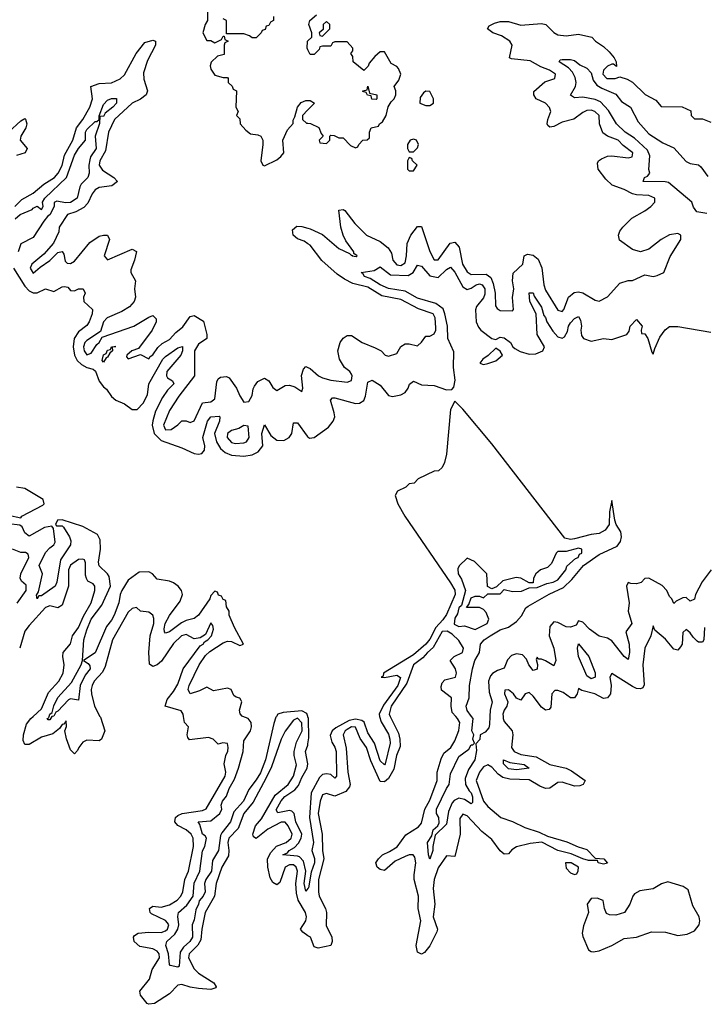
# Model space of a CAD drawing. Header units: inches. Extents: x 2601682 to 2755810, y 449311 to 584050.
# Tile 284 of 505: x 2678605 to 2681918, y 468606 to 473374. Entities that reach past the tile are written whole.
import ezdxf

# ---------------------------------------------------------------- set-up
doc = ezdxf.new("R2010")
doc.units = ezdxf.units.IN
doc.header["$MEASUREMENT"] = 0
for name, color, linetype in [('C6476', 7, 'Continuous'), ('C6477', 7, 'Continuous'), ('C6486', 7, 'Continuous'), ('C6487', 7, 'Continuous')]:
    doc.layers.add(name, color=color, linetype=linetype)

msp = doc.modelspace()

# ---------------------------------------------------------------- linework, layer by layer
at = {"layer": 'C6476', "color": 2}
for points, elevation in [([(2678993.3, 470000), (2678995.6, 469995.6), (2679017.3, 469930), (2679000.7, 469890), (2678990, 469882), (2678930, 469884.5), (2678910, 469874.5), (2678890.8, 469850), (2678885.4, 469834.6), (2678870, 469818), (2678850, 469838), (2678831.3, 469891.3), (2678823.7, 469930), (2678831.7, 469951.7), (2678830, 469978), (2678818, 469962), (2678810, 469961.2), (2678798.3, 469941.7), (2678764.8, 469915.2), (2678710, 469898.9), (2678650, 469863.7), (2678630, 469864), (2678622.5, 469882.5), (2678622.9, 469910), (2678637.7, 469962.3), (2678658.4, 469990), (2678669.6, 470000)], 6), ([(2678764, 470000), (2678760.7, 469999.3), (2678750, 469984), (2678743.1, 469983.1), (2678738, 469990), (2678746.6, 469993.4), (2678747.9, 470000)], 2), ([(2680000, 468937.8), (2679974.9, 468954.9), (2679963.7, 468970), (2679989.7, 469010), (2679992.7, 469030), (2679988.5, 469050), (2679951.9, 469110), (2679944.1, 469144.1), (2679941.6, 469190), (2679949.7, 469250), (2679943.5, 469270), (2679930, 469280.4), (2679910, 469280.9), (2679890.4, 469270), (2679864.1, 469195.9), (2679850, 469183.7), (2679830, 469195.1), (2679817.7, 469217.7), (2679805.6, 469270), (2679804.2, 469310), (2679819.6, 469340.4), (2679848.1, 469371.9), (2679894, 469390), (2679918.3, 469410), (2679923.1, 469430), (2679904.2, 469470), (2679890, 469487.3), (2679870, 469488), (2679806.5, 469453.5), (2679750, 469409.3), (2679737.2, 469417.2), (2679732.7, 469430), (2679745.6, 469470), (2679775.8, 469504.2), (2679841.3, 469618.7), (2679904.7, 469670), (2679930.8, 469710), (2679945.1, 469765.1), (2679932.6, 469810), (2679933.3, 469830), (2679944.7, 469875.3), (2679971.7, 469930), (2679970, 469968.7), (2679949.3, 469990.7), (2679930, 469980.9), (2679890, 469929.2), (2679870, 469889.2), (2679824.1, 469755.9), (2679797.9, 469702.1), (2679734.8, 469585.2), (2679689.2, 469530), (2679662.5, 469457.5), (2679617.3, 469410), (2679612.4, 469390), (2679617.6, 469350), (2679614.8, 469325.2), (2679583.9, 469270), (2679556.1, 469190), (2679547.3, 469130), (2679502, 469050), (2679486.2, 468970), (2679482.3, 468917.7), (2679467.3, 468892.7), (2679425.5, 468850), (2679422.4, 468830), (2679450, 468777.6), (2679470, 468756.5), (2679544.9, 468710), (2679556, 468690), (2679554.4, 468685.6), (2679530, 468678), (2679470, 468681.7), (2679430, 468688.4), (2679390, 468701.3), (2679370, 468698.4), (2679330, 468655.6), (2679257.3, 468610), (2679230, 468605.6), (2679221.2, 468610), (2679189.3, 468650), (2679186.6, 468670), (2679233.4, 468726.6), (2679245.6, 468774.4), (2679281.5, 468830), (2679279.8, 468850), (2679270, 468863), (2679250, 468874.5), (2679185.6, 468885.6), (2679159.3, 468910), (2679156, 468930), (2679161.2, 468938.8), (2679178, 468950), (2679230, 468955.3), (2679290, 468954), (2679310, 468960.9), (2679319.7, 468970), (2679326.6, 468990), (2679320.4, 469000.4), (2679310, 469011.2), (2679243.5, 469043.5), (2679237, 469050), (2679232.7, 469070), (2679250, 469081.6), (2679290, 469076.5), (2679330, 469087.8), (2679367.8, 469110), (2679384.8, 469130), (2679394.6, 469150), (2679403.8, 469210), (2679421.8, 469250), (2679445.3, 469370), (2679443.9, 469410), (2679435.3, 469430), (2679410.6, 469450.6), (2679370, 469471.8), (2679355.1, 469490), (2679358.7, 469510), (2679370, 469520.3), (2679390.9, 469529.1), (2679490, 469543.9), (2679507.6, 469552.4), (2679599.1, 469710), (2679602.4, 469730), (2679595.1, 469770), (2679602, 469810), (2679611.8, 469831.8), (2679614, 469850), (2679610, 469868), (2679587.9, 469872.1), (2679564.7, 469864.7), (2679542, 469890), (2679518, 469898), (2679426.8, 469886.8), (2679418, 469898), (2679416, 469910), (2679422, 469950), (2679402, 469970), (2679397.5, 470000)], 6), ([(2679847.6, 470000), (2679844.4, 469995.6), (2679834.2, 469965.8), (2679794.3, 469790), (2679770, 469727), (2679750, 469692), (2679713.8, 469646.2), (2679687.7, 469590), (2679641.7, 469538.3), (2679624.9, 469490), (2679583.2, 469436.8), (2679577.3, 469422.7), (2679567.3, 469350), (2679537.3, 469302.7), (2679533.1, 469250), (2679506, 469210), (2679498.8, 469190), (2679502.8, 469150), (2679493.4, 469130), (2679472.7, 469107.3), (2679470.6, 469090.6), (2679457.1, 469062.9), (2679450, 469015.3), (2679440.4, 468990), (2679442, 468930), (2679428.2, 468910), (2679397.6, 468882.4), (2679381.8, 468858.2), (2679376, 468790), (2679370, 468785.2), (2679333.6, 468793.6), (2679330, 468798), (2679325.7, 468850), (2679311.8, 468890), (2679317, 468910), (2679355.3, 468944.7), (2679369.8, 468970), (2679375.6, 468990), (2679369.6, 469030.4), (2679373.2, 469050), (2679414.5, 469085.5), (2679445.2, 469130), (2679450, 469192), (2679477.2, 469250), (2679489.6, 469349.6), (2679500.9, 469370), (2679509.2, 469410), (2679502, 469422), (2679490, 469429.2), (2679476.4, 469476.4), (2679468, 469490), (2679530, 469493.4), (2679573.2, 469530), (2679582.7, 469550), (2679579.5, 469570), (2679585.6, 469590), (2679606, 469614), (2679618.4, 469650), (2679644.2, 469695.8), (2679663.5, 469750), (2679687, 469830), (2679690, 469882), (2679721.2, 469930), (2679726.6, 469950), (2679725.1, 469970), (2679710, 469989.4), (2679684, 470000)], 2), ([(2680000, 469998.4), (2679999.4, 470000)], 2), ([(2680000, 469166.5), (2679990, 469154), (2679982, 469190), (2679989.8, 469250), (2679978.6, 469298.6), (2679959.2, 469319.2), (2679950, 469323), (2679878, 469330), (2679901.2, 469338.8), (2679909.2, 469350), (2679935.2, 469364.8), (2679954.5, 469385.5), (2679967.1, 469410), (2679969.8, 469430), (2679941, 469490), (2679934, 469530), (2679921.6, 469541.6), (2679910, 469544.7), (2679853.6, 469533.6), (2679846.9, 469546.9), (2679870, 469591.8), (2679888.6, 469611.4), (2679935.8, 469644.2), (2679954.9, 469665.1), (2679970, 469704), (2679996.2, 469750), (2679999.7, 469770), (2679987.6, 469830), (2679999.1, 469860.9), (2680000, 469866.8)], 2)]:
    msp.add_lwpolyline(points, dxfattribs=dict(at, elevation=elevation))
at = {"layer": 'C6477', "color": 2}
for points, elevation in [([(2679514, 473410), (2679514, 473370), (2679502, 473350), (2679492, 473310), (2679510, 473274), (2679530, 473274), (2679550, 473262), (2679582, 473278), (2679590, 473294), (2679594, 473294), (2679598, 473278), (2679614, 473270), (2679598, 473262), (2679594, 473250), (2679594, 473206), (2679562, 473198), (2679531.1, 473168.9), (2679526, 473150), (2679530, 473134), (2679550, 473104.7), (2679590, 473094), (2679610, 473094), (2679614, 473090), (2679614, 473070), (2679632.7, 473052.7), (2679638, 473038), (2679654, 473030), (2679651.3, 472950), (2679662, 472930), (2679654, 472910), (2679670, 472894), (2679672, 472870), (2679699.6, 472839.6), (2679722, 472822), (2679756.9, 472816.9), (2679772, 472810), (2679782, 472790), (2679782, 472770), (2679771.3, 472690), (2679782, 472670), (2679790, 472666), (2679850, 472696), (2679869.3, 472710.7), (2679884, 472730), (2679879, 472790), (2679900.2, 472839.8), (2679928, 472872), (2679928, 472888), (2679936.4, 472903.6), (2679948.9, 472951.1), (2679967.3, 472972.7), (2679990, 472982), (2680000, 472982)], 10), ([(2679834, 473390), (2679834, 473370), (2679818, 473362), (2679810, 473346), (2679798, 473342), (2679792.7, 473327.3), (2679778, 473322), (2679774, 473310), (2679750, 473286), (2679730, 473286), (2679716.4, 473296.4), (2679690, 473306), (2679606, 473306), (2679606, 473370), (2679590, 473378)], 10), ([(2678580.9, 472470), (2678616, 472504), (2678670, 472533.7), (2678722.5, 472577.5), (2678772.8, 472610), (2678791, 472630), (2678810, 472667.7), (2678822, 472718), (2678861.5, 472790), (2678880.4, 472850), (2678911, 472890), (2678945.1, 472950), (2678956.9, 472990), (2678949.2, 473050), (2678990, 473064.9), (2679050, 473068.7), (2679091.7, 473088.3), (2679112.8, 473107.2), (2679168, 473210), (2679210, 473264), (2679250, 473274.8), (2679262, 473270), (2679262.8, 473250), (2679223.6, 473176.4), (2679203.6, 473116.4), (2679205.5, 473085.5), (2679223.8, 473030), (2679217.3, 473010), (2679190.3, 472989.7), (2679150, 472969.6), (2679063.7, 472890), (2679034.9, 472830), (2679020.7, 472739.3), (2678993.4, 472690), (2678990.3, 472670), (2679005.6, 472645.6), (2679061, 472610), (2679078.8, 472590), (2679051.3, 472570), (2678990, 472561.6), (2678970.7, 472550), (2678954.9, 472530), (2678934.4, 472485.6), (2678915.6, 472464.4), (2678877, 472443), (2678836, 472430), (2678796, 472370), (2678793.7, 472346.3), (2678768.1, 472291.9), (2678721.1, 472238.9), (2678664, 472190), (2678656, 472170), (2678670, 472146.8), (2678703.7, 472176.3), (2678751.5, 472208.5), (2678790, 472246), (2678810, 472251), (2678818.8, 472238.8), (2678824.9, 472204.9), (2678834.8, 472194.8), (2678850, 472193.4), (2678870, 472203.8), (2678945.1, 472294.9), (2678990, 472325.5), (2679010, 472330.6), (2679030.5, 472330.5), (2679039.1, 472310), (2679013.4, 472230), (2679030, 472210.7), (2679150, 472262.8), (2679170, 472252), (2679160.4, 472210), (2679142.5, 472162.5), (2679142.8, 472150), (2679166, 472110), (2679160.5, 472070), (2679164.9, 472030), (2679159.1, 472010), (2679136.7, 471983.3), (2679098.9, 471961.1), (2679028, 471930), (2679010.6, 471910), (2678996.3, 471863.7), (2678930, 471820.9), (2678920.5, 471810), (2678913.4, 471790), (2678916.3, 471770), (2678930, 471750.8), (2678950, 471759.1), (2678978.3, 471801.7), (2678989.2, 471810), (2679003.7, 471836.3), (2679157.2, 471890), (2679230, 471934), (2679250, 471941), (2679266, 471926), (2679264.9, 471910), (2679246, 471870), (2679179.1, 471780.9), (2679146.8, 471770), (2679122.8, 471750), (2679122, 471742), (2679130, 471732), (2679190, 471752), (2679230, 471732), (2679236.5, 471743.5), (2679250, 471751.3), (2679273.4, 471786.6), (2679294.5, 471805.5), (2679330, 471824.9), (2679361, 471859), (2679394.2, 471885.8), (2679430, 471936), (2679450, 471940.7), (2679493.8, 471913.8), (2679510.6, 471850), (2679510.8, 471830), (2679470, 471802.7), (2679450.7, 471770), (2679450.7, 471650), (2679374.9, 471550), (2679330, 471481.2), (2679301, 471410), (2679310, 471387.3), (2679338, 471390), (2679370, 471411.3), (2679390, 471431.3), (2679410, 471431), (2679430, 471422.8), (2679450, 471430.8), (2679490, 471518.8), (2679530, 471524), (2679550, 471538), (2679559.3, 471620.7), (2679566, 471634), (2679577.2, 471642.8), (2679606.4, 471646.4), (2679619.1, 471639.1), (2679654.8, 471590), (2679670, 471552), (2679690, 471522), (2679714.6, 471525.4), (2679730, 471554), (2679734.5, 471585.5), (2679741.2, 471598.8), (2679758, 471622), (2679790, 471638), (2679810, 471624.7), (2679830, 471592), (2679850, 471578), (2679890, 471602), (2679910, 471604.7), (2679936, 471596), (2679970, 471574), (2679975.3, 471590), (2679968.9, 471651.1), (2679978, 471682), (2679990, 471694), (2680000, 471689.3)], 6), ([(2680000, 473228.4), (2679996.4, 473236.4), (2679998, 473270), (2680000, 473272)], 10), ([(2678582.9, 472410), (2678607, 472430), (2678665.2, 472454.8), (2678670, 472462), (2678690, 472471.3), (2678710, 472454), (2678718, 472470), (2678715.3, 472490), (2678726, 472510), (2678832, 472610), (2678870, 472717.3), (2678890, 472750.4), (2678922.7, 472790), (2678923.6, 472830), (2678930, 472842.8), (2678970, 472881), (2678979, 472881), (2678989.1, 472890.9), (2678989.1, 472909.1), (2679010, 472962.8), (2679030, 472984.9), (2679050, 472993), (2679072.7, 472992.7), (2679072.7, 472970), (2679055.5, 472950), (2679018, 472922), (2679010, 472905.2), (2678992.7, 472907.3), (2678990.6, 472870.6), (2678970.4, 472810), (2678975.3, 472750), (2678948.2, 472710), (2678943.9, 472696.1), (2678939.3, 472670), (2678940.7, 472630), (2678934, 472610), (2678902.8, 472577.2), (2678895.8, 472564.2), (2678883, 472510), (2678850, 472488.6), (2678827.2, 472487.2), (2678785.4, 472494.6), (2678771.3, 472488.7), (2678771.3, 472471.3), (2678753, 472430), (2678739.3, 472420.7), (2678721.7, 472398.3), (2678670, 472319.3), (2678611.1, 472288.9), (2678598, 472250)], 2), ([(2680000, 472936.9), (2679974, 472910), (2679974, 472890), (2679992.7, 472872.7), (2680000, 472872.3)], 10), ([(2678551.5, 472828.5), (2678610, 472884), (2678630, 472894.8), (2678632.5, 472892.5), (2678639.3, 472870), (2678634.9, 472850), (2678610.7, 472810), (2678607.7, 472790), (2678641, 472750), (2678630.8, 472730), (2678590, 472716.2)], 6), ([(2680000, 472288.3), (2679981.4, 472301.4), (2679950, 472313.3), (2679927.6, 472330), (2679924.4, 472355.6), (2679946.2, 472373.8), (2679970, 472372.4), (2680000, 472363.9)], 6), ([(2678574.6, 472170), (2678630, 472083.8), (2678650, 472060.5), (2678670, 472050.4), (2678690, 472050.6), (2678730, 472070.5), (2678770, 472058), (2678810, 472081), (2678822, 472082), (2678838, 472078), (2678850, 472062), (2678870, 472061), (2678889.2, 472070.8), (2678911.3, 472070), (2678922, 472050), (2678914.4, 472030), (2678915.5, 472010), (2678957.3, 471970), (2678956.4, 471950), (2678941.6, 471910), (2678930, 471892.7), (2678890, 471861.6), (2678869, 471830), (2678863.9, 471790), (2678870.2, 471750), (2678883.7, 471723.7), (2678904.1, 471704.1), (2678930, 471690.3), (2678961, 471681), (2678971.6, 471671.6), (2678990, 471624), (2679010, 471596.3), (2679024.7, 471584.7), (2679048.4, 471548.4), (2679070, 471532), (2679112.9, 471512.9), (2679150, 471487), (2679173.1, 471486.9), (2679202.8, 471517.2), (2679223.3, 471556.7), (2679230, 471610.7), (2679298, 471730), (2679310, 471743.1), (2679370, 471784.9), (2679392.1, 471792.1), (2679393.4, 471770), (2679385.5, 471750), (2679316.3, 471670), (2679314.8, 471650), (2679319.8, 471639.8), (2679344.7, 471624.7), (2679350.5, 471610), (2679320.9, 471579.1), (2679296.4, 471543.6), (2679262.4, 471477.6), (2679249.2, 471430.8), (2679246, 471410), (2679255.2, 471370), (2679290, 471335.5), (2679390, 471300.8), (2679450, 471273.8), (2679470, 471270.3), (2679486.3, 471273.7), (2679498.7, 471290), (2679500.5, 471310), (2679491.8, 471350), (2679513, 471430), (2679530, 471450.3), (2679570, 471453.4), (2679573.4, 471450), (2679571.7, 471430), (2679548, 471370), (2679556.9, 471330), (2679576.7, 471296.7), (2679598.6, 471278.6), (2679630, 471265.5), (2679690, 471260.8), (2679730, 471266.3), (2679759.6, 471280.4), (2679781.6, 471310), (2679776.2, 471370), (2679790, 471411.3), (2679820.8, 471360.8), (2679850, 471337.1), (2679883.3, 471336.7), (2679909.7, 471350.3), (2679922, 471370), (2679930, 471422), (2679950, 471421), (2679996.3, 471356.3), (2680000, 471353.4)], 2), ([(2678550, 470974.9), (2678610, 470962), (2678615.3, 470970), (2678717, 471023), (2678723.6, 471030), (2678718.4, 471050), (2678630, 471103.9), (2678590, 471109.8)], 2), ([(2678747.9, 470000), (2678750, 470010.6), (2678762, 470018), (2678770, 470050.8), (2678790, 470090.7), (2678855.6, 470164.4), (2678902, 470250), (2678909, 470271), (2678915.1, 470370), (2678930, 470418.8), (2678951.3, 470470), (2679002, 470538), (2679043.6, 470630), (2679037.5, 470677.5), (2679030.6, 470690.6), (2678989.8, 470729.8), (2678986.1, 470746.1), (2678995.8, 470810), (2678994.5, 470854.5), (2678981.6, 470881.6), (2678910, 470919.6), (2678810, 470952.3), (2678787.3, 470950), (2678778, 470930), (2678782.8, 470922.8), (2678810, 470922.8), (2678816.4, 470916.4), (2678845.5, 470870), (2678852.2, 470850), (2678850.3, 470830), (2678802.2, 470757.8), (2678784.4, 470650), (2678777.1, 470630), (2678710, 470584.5), (2678696.9, 470583.1), (2678689, 470569), (2678686.8, 470586.8), (2678696.2, 470603.8), (2678715.1, 470690), (2678699.5, 470730), (2678730, 470793.4), (2678750, 470816.3), (2678769.6, 470830.4), (2678777, 470843), (2678769.3, 470910), (2678760.4, 470920.4), (2678724.5, 470915.5), (2678650, 470873.2), (2678630, 470888.7), (2678617.5, 470917.5), (2678606, 470926), (2678552.5, 470932.5)], 2), ([(2678591.9, 470548.1), (2678636.3, 470610), (2678635.8, 470635.8), (2678614.2, 470654.2), (2678606.6, 470670), (2678609.6, 470690), (2678649.2, 470770), (2678645.2, 470785.2), (2678633.6, 470793.6), (2678610, 470794), (2678569.6, 470809.6)], 6), ([(2678669.6, 470000), (2678710, 470036.4), (2678744.7, 470115.3), (2678793.7, 470170), (2678815.4, 470210), (2678820.5, 470250), (2678813.2, 470290), (2678815.3, 470310), (2678850, 470352), (2678860.9, 470390), (2678890, 470430.7), (2678914, 470486), (2678951.1, 470550), (2678969.2, 470609.2), (2678969, 470630), (2678961.2, 470641.2), (2678935.3, 470655.3), (2678928.4, 470668.4), (2678924, 470684), (2678923.1, 470743.1), (2678918, 470758), (2678910, 470762), (2678890, 470759.3), (2678850, 470732.7), (2678841.3, 470710), (2678841.3, 470630), (2678810, 470539), (2678790, 470525.2), (2678750, 470535.1), (2678730, 470527), (2678650, 470439.6), (2678630, 470412), (2678604.9, 470330)], 6), ([(2679684, 470000), (2679681.2, 470001.2), (2679671.9, 470011.9), (2679669.1, 470030.9), (2679679.3, 470070), (2679677, 470077), (2679670, 470088.7), (2679652.3, 470092.3), (2679641.5, 470101.5), (2679629, 470130), (2679610, 470136.9), (2679543.6, 470123.6), (2679510, 470142), (2679475.8, 470124.2), (2679430, 470109.6), (2679420.5, 470130), (2679424.4, 470150), (2679473.7, 470250), (2679504.9, 470295.1), (2679525.4, 470314.6), (2679590, 470356), (2679610, 470363.7), (2679630, 470363), (2679670, 470342.8), (2679688, 470350), (2679644, 470430), (2679618, 470490), (2679618, 470510), (2679606, 470530), (2679602, 470562), (2679590, 470566), (2679582, 470582), (2679567.3, 470587.3), (2679562, 470602), (2679550, 470606), (2679530, 470586), (2679524.7, 470570), (2679470, 470489.5), (2679450, 470474.5), (2679410, 470464.4), (2679387.3, 470452.7), (2679330, 470409.6), (2679310, 470402.7), (2679305.1, 470410), (2679304.7, 470424.7), (2679308.6, 470450), (2679330, 470488.2), (2679381.4, 470558.6), (2679392.9, 470590), (2679387.8, 470610), (2679371.2, 470631.2), (2679350, 470646), (2679330, 470655.3), (2679270, 470664.5), (2679247, 470690), (2679230, 470699.7), (2679182.3, 470697.7), (2679130, 470659.5), (2679099.3, 470610), (2679090.4, 470590), (2679084.9, 470550), (2679061.3, 470490), (2679050, 470466.6), (2679025.3, 470434.7), (2678970, 470308), (2678914, 470270), (2678936.9, 470256.9), (2678944.7, 470244.7), (2678946, 470230), (2678921.1, 470198.9), (2678898, 470150), (2678890, 470078), (2678850, 470085.2), (2678840.5, 470079.5), (2678790, 470024.5), (2678780.3, 470019.7), (2678770, 470001.2), (2678764, 470000)], 2), ([(2679397.5, 470000), (2679396, 470010), (2679386.8, 470026.8), (2679308.7, 470050), (2679318.6, 470081.4), (2679350, 470120.7), (2679370, 470156), (2679396.2, 470230), (2679478.6, 470341.4), (2679493.2, 470350), (2679499, 470361), (2679515.3, 470370), (2679533.2, 470390), (2679543.1, 470423.1), (2679540.2, 470440.2), (2679530, 470453.2), (2679503.5, 470396.5), (2679478.8, 470381.2), (2679450, 470375.3), (2679410, 470396), (2679387.3, 470390), (2679350, 470352.3), (2679291.8, 470268.2), (2679270, 470249.3), (2679250, 470241.2), (2679233.2, 470253.2), (2679229.5, 470309.5), (2679236.9, 470390), (2679253.6, 470450), (2679254.8, 470474.8), (2679248.7, 470490), (2679230, 470504), (2679189.3, 470509.3), (2679170, 470528), (2679150, 470522), (2679130, 470505.2), (2679053.4, 470370), (2679018.2, 470241.8), (2679006.2, 470213.8), (2678965.7, 470170), (2678954.9, 470150), (2678950.4, 470130), (2678952, 470110), (2678967.4, 470050), (2678993.3, 470000)], 6), ([(2679999.4, 470000), (2679994.5, 470014.5), (2679970, 470026.2), (2679880.5, 470019.5), (2679854.8, 470010), (2679847.6, 470000)], 2)]:
    msp.add_lwpolyline(points, dxfattribs=dict(at, elevation=elevation))
for points, elevation in [([(2679010, 471715.3), (2679003.7, 471723.7), (2679010, 471750.6), (2679022.7, 471757.3), (2679030, 471773.4), (2679044, 471776), (2679049.3, 471790), (2679070.5, 471790.5), (2679052, 471788), (2679054, 471770), (2679040.5, 471759.5), (2679030, 471739), (2679022.8, 471737.2)], 2), ([(2679690, 471408), (2679665.4, 471394.6), (2679630, 471384), (2679611.3, 471370), (2679608.4, 471350), (2679630, 471326), (2679650, 471321.6), (2679690, 471325.5), (2679702, 471330), (2679715.1, 471350), (2679710, 471406)], 6)]:
    msp.add_lwpolyline(points, close=True, dxfattribs=dict(at, elevation=elevation))
at = {"layer": 'C6486', "color": 2}
for points, elevation in [([(2680397.7, 470000), (2680438.7, 469918.7), (2680445.2, 469890), (2680446.1, 469853.9), (2680429.1, 469810), (2680415.9, 469744.1), (2680390, 469699.5), (2680370, 469682.7), (2680350, 469684), (2680304.7, 469784.7), (2680283, 469850), (2680252.7, 469892.7), (2680230, 469947.3), (2680210, 469949.7), (2680190, 469937.2), (2680180.3, 469930), (2680170.4, 469910), (2680185.5, 469845.5), (2680192.2, 469730), (2680204.2, 469670), (2680201.4, 469658.6), (2680183.7, 469636.3), (2680130, 469613.6), (2680090, 469627), (2680070, 469619.5), (2680059.6, 469590), (2680049.2, 469530), (2680069.2, 469429.2), (2680070.3, 469350), (2680076.1, 469310), (2680051.4, 469210), (2680051.4, 469150), (2680054.9, 469130), (2680085.2, 469070), (2680089.2, 469050), (2680087.5, 468987.5), (2680115.3, 468930), (2680117.6, 468910), (2680110.3, 468889.7), (2680050, 468878), (2680030, 468884), (2680011.5, 468930), (2680000, 468937.8)], 6), ([(2680347, 470000), (2680354.4, 469974.4), (2680390, 469913.4), (2680396.9, 469890), (2680398.3, 469870), (2680374.4, 469770), (2680370, 469765.1), (2680350, 469784.5), (2680321.7, 469870), (2680290, 469920.9), (2680272.3, 469972.3), (2680260.7, 469980.7), (2680230, 469987.1), (2680199.6, 469980.4), (2680135.1, 469944.9), (2680117, 469930), (2680107.1, 469907.1), (2680115.3, 469875.3), (2680130, 469850.8), (2680135.8, 469830), (2680138.8, 469710), (2680130, 469701.2), (2680110, 469718), (2680090, 469722), (2680070, 469719.3), (2680055.6, 469704.4), (2680015.8, 469630), (2680007, 469510), (2680026.4, 469390), (2680019.3, 469350), (2680032.1, 469312.1), (2680032.3, 469290), (2680015.1, 469244.9), (2680002.8, 469170), (2680000, 469166.5)], 2), ([(2680000, 469866.8), (2680004.2, 469895.8), (2680002.9, 469990), (2680000, 469998.4)], 2), ([(2680944.5, 470000), (2680945.3, 469990), (2680950, 469976), (2680987.7, 469930), (2680990.7, 469910), (2680985.7, 469850), (2680998, 469830), (2681030, 469814.9), (2681103.7, 469803.7), (2681170, 469766.3), (2681250, 469748.8), (2681276.1, 469736.1), (2681341, 469690), (2681331.3, 469670), (2681315.6, 469664.4), (2681290, 469662.4), (2681230, 469681.3), (2681210, 469679.7), (2681170, 469652), (2681150, 469651.5), (2681121.8, 469661.8), (2681070, 469692.6), (2680976.6, 469696.6), (2680943.6, 469703.6), (2680920.5, 469720.5), (2680890, 469753.3), (2680870, 469765.6), (2680850, 469756.2), (2680830, 469729.5), (2680814.6, 469690), (2680850.3, 469590), (2680870, 469563.7), (2680933.4, 469510), (2680990, 469491.7), (2681050, 469462.4), (2681119.3, 469439.3), (2681159.5, 469419.5), (2681252.9, 469392.9), (2681308, 469368), (2681350, 469355.3), (2681390, 469313), (2681431.3, 469310), (2681450.2, 469289.8), (2681430, 469284.2), (2681404, 469290), (2681402, 469302), (2681357.2, 469302.8), (2681330, 469309.8), (2681274.6, 469334.6), (2681209.8, 469349.8), (2681131.5, 469391.5), (2681075.8, 469384.2), (2681010, 469367.6), (2680986.5, 469353.5), (2680970, 469335.1), (2680950, 469332), (2680930, 469349.4), (2680890, 469403.6), (2680841.8, 469441.8), (2680770, 469518.7), (2680750, 469527), (2680735.3, 469504.7), (2680737.4, 469430), (2680712.5, 469327.5), (2680710, 469322), (2680670, 469324), (2680630, 469266.6), (2680610.3, 469210), (2680606, 469166), (2680614, 469090), (2680605.5, 469030), (2680626.8, 468970), (2680623.5, 468956.5), (2680590, 468888), (2680563.6, 468856.4), (2680550, 468848), (2680530, 468858), (2680523.7, 468890), (2680546, 469010), (2680533, 469070), (2680534.7, 469130), (2680514.2, 469210), (2680513.2, 469233.2), (2680521.5, 469290), (2680517.8, 469317.8), (2680509.6, 469329.6), (2680490, 469329.6), (2680470, 469321.3), (2680421.8, 469298.2), (2680370, 469253.2), (2680350, 469259), (2680335.3, 469270), (2680329.2, 469290), (2680340.9, 469310), (2680360.9, 469330), (2680395.1, 469344.9), (2680431, 469369), (2680474, 469426), (2680534.4, 469465.6), (2680550, 469483), (2680566.3, 469550), (2680590, 469594), (2680625.1, 469690), (2680624.5, 469730), (2680645.1, 469794.9), (2680658, 469822), (2680691.8, 469850), (2680710, 469881), (2680730, 469931.3), (2680734.7, 469970), (2680723.7, 469990), (2680714.9, 470000)], 6), ([(2680880.2, 470000), (2680879.1, 469960.9), (2680874.8, 469945.2), (2680856.9, 469923.1), (2680834, 469910), (2680831.6, 469888.4), (2680812.7, 469867.3), (2680815.3, 469835.3), (2680806.8, 469790), (2680777.6, 469742.4), (2680761.6, 469698.4), (2680762, 469670), (2680779.5, 469639.5), (2680790.3, 469630), (2680796.5, 469610), (2680796.7, 469583.3), (2680790, 469577.2), (2680757.1, 469597.1), (2680730, 469603.7), (2680707.5, 469592.5), (2680698, 469582), (2680680.4, 469539.6), (2680670, 469478), (2680616, 469424), (2680604.7, 469370), (2680604.7, 469350), (2680589.3, 469309.3), (2680582.7, 469330), (2680579, 469390), (2680599, 469421), (2680606, 469450), (2680628.7, 469470), (2680635.3, 469484.7), (2680634, 469510), (2680622, 469530), (2680621.6, 469550), (2680670, 469650.8), (2680683.7, 469670), (2680690, 469722), (2680730, 469806), (2680778.6, 469841.4), (2680790, 469862), (2680798, 469862), (2680806, 469870), (2680798, 469890), (2680802, 469910), (2680793.2, 469930), (2680799, 469990), (2680791.6, 470000)], 2)]:
    msp.add_lwpolyline(points, dxfattribs=dict(at, elevation=elevation))
for points, elevation in [([(2681010, 469740.5), (2680970, 469746.6), (2680946.6, 469770), (2680946, 469790), (2680977.3, 469777.3), (2681047.1, 469767.1), (2681070, 469749.6)], 2), ([(2681274, 469290), (2681246, 469290), (2681250, 469264.7), (2681270, 469242), (2681290, 469234), (2681302, 469238), (2681308, 469252), (2681308.7, 469270)], 10), ([(2681742, 469198), (2681710.5, 469189.5), (2681670, 469165.2), (2681605.4, 469154.6), (2681579.6, 469140.4), (2681572, 469130), (2681558, 469090), (2681531.3, 469050), (2681490, 469037.2), (2681459, 469039), (2681445.6, 469045.6), (2681435.3, 469070), (2681428.4, 469108.4), (2681400.4, 469120.4), (2681370, 469118), (2681352, 469090), (2681358, 469050), (2681333.7, 468986.3), (2681327.7, 468950), (2681330, 468934), (2681358, 468870), (2681370, 468861), (2681379.8, 468859.8), (2681410, 468864), (2681470, 468890.5), (2681530, 468923.8), (2681590, 468931), (2681663.1, 468956.9), (2681730, 468954.8), (2681790, 468939.1), (2681834.5, 468945.5), (2681870, 468960.7), (2681893.2, 468990), (2681897.2, 469010), (2681893.2, 469030), (2681862, 469082), (2681839.5, 469159.5), (2681815.9, 469175.9)], 10)]:
    msp.add_lwpolyline(points, close=True, dxfattribs=dict(at, elevation=elevation))
at = {"layer": 'C6487', "color": 2}
for points, elevation in [([(2680000, 473272), (2680018, 473290), (2680018, 473310), (2680004, 473350), (2680008.7, 473370), (2680042, 473398)], 10), ([(2680000, 472363.9), (2680010, 472361.1), (2680070, 472333.7), (2680150, 472265.7), (2680201.4, 472241.4), (2680210, 472231.3), (2680214, 472234), (2680214, 472230), (2680232.9, 472227.1), (2680238, 472230), (2680221.2, 472241.2), (2680221.2, 472250), (2680182.8, 472302.8), (2680169.7, 472329.7), (2680158.4, 472370), (2680150, 472451), (2680170, 472454), (2680178, 472450), (2680226.7, 472386.7), (2680284, 472330), (2680350, 472299.3), (2680388.9, 472268.9), (2680403.9, 472243.9), (2680410.5, 472210), (2680430, 472187), (2680450, 472183.7), (2680470, 472196), (2680476.9, 472230), (2680479.6, 472290), (2680497.6, 472330), (2680530, 472372), (2680550, 472372), (2680590, 472251), (2680610, 472210.7), (2680630, 472210.6), (2680688.3, 472291.7), (2680710, 472296.3), (2680731.7, 472271.7), (2680747.7, 472190), (2680770, 472153), (2680790, 472140.3), (2680861.7, 472141.7), (2680885.2, 472125.3), (2680896.7, 472096.7), (2680906, 472050), (2680908, 471988), (2680915.3, 471975.3), (2680930, 471966), (2680990, 471964.7), (2680995.3, 471970), (2680989.3, 472029.3), (2680995.6, 472070), (2680989.6, 472110), (2680993.4, 472146.6), (2681039.3, 472190), (2681046, 472230), (2681062, 472238), (2681090, 472233.4), (2681114, 472214), (2681131.8, 472171.8), (2681141.7, 472090), (2681150, 472064), (2681210, 471967.3), (2681230, 471960.7), (2681238, 471970), (2681260.9, 472030), (2681287.8, 472052.2), (2681310, 472056.3), (2681330, 472050.8), (2681390, 472016), (2681410, 472011.3), (2681450, 472031.3), (2681510, 472098), (2681549.3, 472110.7), (2681570, 472111), (2681630, 472138), (2681670, 472130.8), (2681690, 472134.8), (2681722, 472150), (2681752.5, 472227.5), (2681805.2, 472310), (2681804, 472330), (2681790, 472339.3), (2681750, 472332.8), (2681710, 472309.6), (2681650, 472262.9), (2681610, 472249.5), (2681570, 472261.6), (2681507, 472307), (2681502.7, 472330), (2681509.4, 472350), (2681524.5, 472370), (2681566.7, 472413.3), (2681630, 472448.4), (2681659.3, 472470), (2681679.3, 472490), (2681679, 472510), (2681650, 472522), (2681590, 472525.6), (2681571, 472531), (2681530, 472551.5), (2681472.2, 472572.2), (2681441.1, 472601.1), (2681404.5, 472650), (2681401.6, 472678.4), (2681406, 472690), (2681420.1, 472699.9), (2681450, 472712.4), (2681470, 472714.9), (2681550, 472704.4), (2681568.7, 472710), (2681572.3, 472730), (2681524.7, 472764.7), (2681501.2, 472790), (2681449.6, 472809.6), (2681426.5, 472826.5), (2681411.6, 472870), (2681409.4, 472910), (2681389, 472930), (2681370, 472935.8), (2681350, 472934.7), (2681330, 472925.1), (2681287, 472893), (2681230, 472878), (2681190, 472856), (2681170, 472854), (2681161.5, 472861.5), (2681157.2, 472870), (2681160.9, 472890), (2681176, 472930), (2681169.5, 472949.5), (2681150, 472969.3), (2681105.2, 472990), (2681092.7, 473010), (2681093.2, 473026.8), (2681146.9, 473073.1), (2681194, 473090), (2681198, 473110), (2681169.3, 473130), (2681126.4, 473146.4), (2681075.5, 473175.5), (2680984.5, 473184.5), (2680975.3, 473190), (2680987.8, 473250), (2680977.6, 473270), (2680936.4, 473296.4), (2680895.3, 473310), (2680868.7, 473330), (2680876.4, 473343.6), (2680903, 473357), (2680930, 473365.5), (2680970, 473364.9), (2681030, 473347.3), (2681130, 473356), (2681150.6, 473350.6), (2681190, 473311.3), (2681210, 473301), (2681250, 473296), (2681310, 473304.7), (2681374, 473290), (2681392, 473270), (2681430, 473244.7), (2681458, 473218), (2681482, 473190), (2681492, 473170), (2681492.7, 473147.3), (2681478, 473158), (2681470, 473158), (2681450, 473149), (2681431, 473130), (2681427.2, 473110), (2681446.8, 473090), (2681486, 473090), (2681510, 473098), (2681545.4, 473085.4), (2681570, 473072), (2681631.6, 473011.6), (2681683.6, 472983.6), (2681710, 472954), (2681811.6, 472951.6), (2681852.7, 472932.7), (2681854, 472910), (2681870, 472894), (2681910, 472894), (2681950, 472878)], 6), ([(2680000, 472872.3), (2680011.6, 472871.6), (2680052.7, 472852.7), (2680063.6, 472823.6), (2680074, 472810), (2680054, 472790), (2680058, 472778), (2680090, 472774), (2680106, 472790), (2680106, 472810), (2680110, 472814), (2680127.3, 472812.7), (2680150, 472802), (2680170, 472802), (2680205.4, 472765.4), (2680230, 472754), (2680242, 472758), (2680246, 472770), (2680266, 472790), (2680287.3, 472792.7), (2680298, 472802), (2680298, 472830), (2680306, 472850), (2680342, 472858), (2680346, 472870), (2680360.4, 472879.6), (2680378, 472910), (2680388.4, 472951.6), (2680403.1, 472976.9), (2680418, 472990), (2680426, 473010), (2680426, 473030), (2680418, 473050), (2680439, 473081), (2680448.7, 473110), (2680438, 473138), (2680430, 473148), (2680402, 473162), (2680370, 473218), (2680350, 473218), (2680323.5, 473196.5), (2680296.9, 473163.1), (2680290.9, 473149.1), (2680270, 473128), (2680218, 473170), (2680216.4, 473196.4), (2680208, 473210), (2680216.4, 473223.6), (2680216.4, 473236.4), (2680190, 473266), (2680130, 473266), (2680118, 473262), (2680110, 473246), (2680070, 473246), (2680058, 473242), (2680054, 473230), (2680030, 473206), (2680010, 473206), (2680000, 473228.4)], 10), ([(2681930, 472435.3), (2681882.7, 472442.7), (2681865.6, 472465.6), (2681858, 472490), (2681745.2, 472585.2), (2681729.3, 472589.3), (2681622, 472590), (2681628.7, 472610), (2681644, 472616), (2681654, 472630), (2681649.3, 472649.3), (2681654.2, 472714.2), (2681642.8, 472742.8), (2681579.8, 472799.8), (2681534.5, 472830), (2681493.2, 472870), (2681454.9, 472934.9), (2681416.2, 472976.2), (2681390, 472986.9), (2681330, 472999.5), (2681290, 472995.3), (2681270, 473008), (2681295.1, 473050), (2681298.4, 473070), (2681293.8, 473093.8), (2681280.1, 473120.1), (2681261.6, 473141.6), (2681215.3, 473170), (2681221.2, 473178.8), (2681230, 473181), (2681270, 473182), (2681290, 473176.3), (2681315.2, 473155.2), (2681350, 473139.1), (2681370, 473116), (2681380.5, 473080.5), (2681397.7, 473057.7), (2681422.3, 473042.3), (2681490, 473012.7), (2681517.2, 472977.2), (2681560.4, 472950), (2681598.5, 472878.6), (2681650, 472820.7), (2681718, 472778), (2681770, 472753.4), (2681830, 472687.7), (2681850, 472677.1), (2681890, 472670.6), (2681902, 472662), (2681935.4, 472615.4)], 2), ([(2680000, 472982), (2680010, 472982), (2680032, 472970), (2680000, 472936.9)], 10), ([(2680000, 471689.3), (2680010, 471684.7), (2680050.8, 471650), (2680070, 471639.3), (2680110, 471628.5), (2680190, 471618.8), (2680210, 471626), (2680213.2, 471650), (2680210, 471658), (2680202, 471670), (2680177.2, 471690), (2680153.2, 471730), (2680145.2, 471770), (2680155.3, 471810), (2680170, 471832), (2680190, 471844.7), (2680210, 471844.7), (2680262, 471810), (2680325.4, 471785.4), (2680354, 471770), (2680374, 471750), (2680390, 471744.7), (2680430, 471758), (2680450, 471792), (2680470, 471804.7), (2680490, 471804.7), (2680530, 471794), (2680550, 471812), (2680570, 471842), (2680590, 471842), (2680610, 471852), (2680619, 471870), (2680618.6, 471881.4), (2680615.1, 471930), (2680606, 471950), (2680534.3, 471974.3), (2680450, 472018.9), (2680357.2, 472037.2), (2680290, 472078.5), (2680217.3, 472097.2), (2680177, 472117), (2680141.4, 472141.4), (2680067.3, 472207.2), (2680010, 472281.3), (2680000, 472288.3)], 6), ([(2680000, 471353.4), (2680007.5, 471347.5), (2680030, 471350.7), (2680099.3, 471400.7), (2680122, 471430), (2680129.5, 471450), (2680127.3, 471470), (2680109.3, 471530.7), (2680118, 471542), (2680130, 471542.8), (2680230, 471514.9), (2680250, 471516.3), (2680269.6, 471530.4), (2680278.7, 471550), (2680290, 471618.8), (2680310, 471628), (2680350, 471604.4), (2680390, 471554.4), (2680409, 471549), (2680450, 471556.5), (2680470.7, 471569.3), (2680485.6, 471590), (2680491.9, 471608.1), (2680510, 471622.8), (2680550, 471606), (2680610, 471601.7), (2680670, 471582), (2680696.5, 471583.5), (2680706.3, 471593.7), (2680712.3, 471627.7), (2680704.5, 471690), (2680705.8, 471765.8), (2680676.4, 471830), (2680674.8, 471890), (2680663.1, 471950), (2680653.7, 471973.7), (2680619.3, 471999.3), (2680530, 472025.1), (2680470, 472059.7), (2680390, 472071.5), (2680350, 472089.7), (2680300.7, 472120.7), (2680274, 472130), (2680265.6, 472145.6), (2680258, 472150), (2680321, 472159), (2680350, 472177.3), (2680399, 472139), (2680484.2, 472135.8), (2680509.8, 472150.2), (2680530, 472184.7), (2680550, 472180.7), (2680590, 472134), (2680630, 472124.9), (2680670, 472164), (2680690, 472174.8), (2680710, 472150.7), (2680750, 472081), (2680770, 472066.8), (2680790, 472073), (2680814, 472090), (2680830, 472094.3), (2680842.8, 472090), (2680855.2, 472070), (2680855.6, 472044.4), (2680850, 472026.6), (2680815.2, 471984.8), (2680810.4, 471969.6), (2680813.7, 471910), (2680825.1, 471885.1), (2680836.4, 471870), (2680890, 471830.7), (2680910, 471826), (2680930, 471836), (2680950, 471834), (2680981, 471810), (2680990.8, 471790), (2681000.9, 471780.9), (2681026.7, 471766.7), (2681070, 471754.7), (2681103.5, 471756.5), (2681137.2, 471770), (2681145.2, 471790), (2681109.6, 471850), (2681104, 471950), (2681074, 472010), (2681070, 472051.3), (2681090, 472051), (2681095.2, 472035.2), (2681130, 471982), (2681141, 471941), (2681150, 471932), (2681156, 471910), (2681185.5, 471865.5), (2681210, 471838), (2681230, 471831.3), (2681242, 471838), (2681256, 471864), (2681260.9, 471890), (2681270, 471906), (2681290, 471926.8), (2681310, 471936), (2681318.5, 471918.5), (2681324, 471890), (2681320.7, 471870), (2681323.8, 471843.8), (2681333.4, 471830), (2681370, 471816.5), (2681430, 471830.5), (2681470, 471824.9), (2681544, 471850), (2681554, 471866), (2681559, 471890), (2681590, 471922), (2681618, 471890), (2681612, 471870), (2681614, 471854), (2681630, 471852), (2681644.7, 471830), (2681663.6, 471763.6), (2681670, 471754), (2681678, 471782), (2681703.3, 471836.7), (2681728.1, 471871.9), (2681750, 471888.2), (2681790, 471888.9), (2681950, 471860.8)], 2), ([(2680791.6, 470000), (2680770, 470029.2), (2680766, 470050), (2680780.9, 470090), (2680782.4, 470150), (2680795.6, 470230), (2680808, 470270), (2680829.6, 470310), (2680835.1, 470350), (2680852.7, 470370), (2680882, 470390), (2680930, 470418.9), (2680970, 470431.6), (2681010, 470460.3), (2681033.7, 470486.3), (2681054.8, 470525.2), (2681065.8, 470534.2), (2681168, 470592), (2681236.5, 470623.6), (2681276.8, 470663.2), (2681333.7, 470730), (2681410, 470784.7), (2681496.2, 470823.8), (2681512.3, 470847.7), (2681516.8, 470870), (2681514.5, 470894.5), (2681492, 470930), (2681485.2, 470950), (2681470, 471046), (2681458.8, 470990), (2681458, 470930), (2681438.3, 470901.7), (2681410, 470886.2), (2681370, 470881.1), (2681290, 470859.8), (2681270, 470856.1), (2681243.4, 470863.4), (2680890, 471319.3), (2680750, 471488), (2680710, 471526), (2680690, 471486), (2680670.5, 471269.5), (2680661, 471230), (2680650, 471206), (2680631.3, 471188.7), (2680610, 471188), (2680534, 471150), (2680514, 471130), (2680490, 471126), (2680474, 471110), (2680434, 471090), (2680422, 471070), (2680434.8, 471030), (2680468.5, 470970), (2680690, 470646.4), (2680710.8, 470610.8), (2680711.8, 470590), (2680670, 470493), (2680653, 470467), (2680619.2, 470430), (2680590, 470374.3), (2680570.1, 470349.9), (2680510, 470297.8), (2680364.9, 470210), (2680364.7, 470195.3), (2680354, 470190), (2680370, 470188.8), (2680430, 470200.3), (2680448.2, 470188.2), (2680434.3, 470150), (2680365.5, 470054.5), (2680344.2, 470010), (2680347, 470000)], 2), ([(2681951, 470710), (2681907.6, 470652.4), (2681876.3, 470590), (2681870, 470568), (2681850, 470558), (2681830, 470575.3), (2681814, 470574), (2681782, 470558), (2681770, 470546), (2681761.2, 470570), (2681750, 470581.2), (2681736, 470610), (2681714, 470634), (2681650, 470669.6), (2681630, 470667), (2681612, 470648), (2681590, 470641.5), (2681563, 470643), (2681550, 470649), (2681541.6, 470630), (2681554.6, 470550), (2681550.4, 470510), (2681567.3, 470450), (2681538, 470410), (2681554.4, 470350), (2681555.8, 470310), (2681550, 470275.3), (2681530, 470289.2), (2681470, 470365.2), (2681450, 470379), (2681410, 470389.2), (2681362.4, 470422.4), (2681330, 470456), (2681310, 470462), (2681297.6, 470442.4), (2681270, 470431.5), (2681250, 470434), (2681210, 470454), (2681190, 470457.2), (2681170, 470435.3), (2681167, 470390), (2681190.2, 470330.2), (2681199.5, 470270), (2681190, 470245.2), (2681150, 470269.6), (2681130, 470277), (2681116.4, 470276.4), (2681110, 470286), (2681104.7, 470275.3), (2681110.7, 470250.7), (2681110, 470228), (2681090, 470222.7), (2681069.6, 470250), (2681057, 470277), (2681038, 470298), (2681010, 470303.7), (2680984.4, 470295.6), (2680965.8, 470274.2), (2680950, 470234), (2680917.4, 470222.6), (2680892.9, 470207.1), (2680883.6, 470196.4), (2680873.4, 470170), (2680876.7, 470116.7), (2680892.2, 470070), (2680881, 470030), (2680880.2, 470000)], 2), ([(2680714.9, 470000), (2680698.6, 470018.6), (2680692.3, 470050), (2680694, 470090), (2680646.6, 470126.6), (2680644.7, 470144.7), (2680650, 470162), (2680663.2, 470176.8), (2680714, 470190), (2680719, 470210), (2680714, 470230), (2680688.7, 470270), (2680708, 470290), (2680748, 470310), (2680752.7, 470330), (2680730, 470368), (2680698, 470398), (2680672.9, 470412.9), (2680650, 470411.3), (2680606.6, 470333.4), (2680578, 470310), (2680556.7, 470283.3), (2680510, 470249.2), (2680479.2, 470160.8), (2680402.7, 470050), (2680392.7, 470010), (2680397.7, 470000)], 6), ([(2681918.9, 470430), (2681916.3, 470370), (2681910, 470359), (2681890, 470359.3), (2681883.9, 470363.9), (2681863.5, 470383.5), (2681850, 470405.2), (2681830, 470421.2), (2681814, 470406), (2681810.5, 470350), (2681803.4, 470336.6), (2681790, 470321.2), (2681770, 470325.2), (2681730, 470374.5), (2681678, 470418), (2681670, 470438), (2681658.8, 470390), (2681630.5, 470330), (2681620.5, 470250), (2681627.3, 470152.7), (2681621, 470139), (2681610, 470133.2), (2681590, 470135.1), (2681570, 470144.5), (2681470, 470208), (2681461, 470190), (2681468.2, 470150), (2681463.8, 470110), (2681450, 470089.3), (2681430, 470086.6), (2681388.7, 470110), (2681325.2, 470125.2), (2681310, 470135.3), (2681302.8, 470110), (2681290, 470089.2), (2681270, 470089.3), (2681234.9, 470114.9), (2681210, 470125.1), (2681194, 470126), (2681180.5, 470110), (2681174.9, 470045.1), (2681166.8, 470033.2), (2681150, 470029.3), (2681130, 470044), (2681090, 470097.2), (2681070, 470115.3), (2681051.6, 470108.4), (2681030, 470078), (2681010, 470088), (2680995.3, 470110), (2680970, 470128.7), (2680952.7, 470127.3), (2680951.3, 470110), (2680967.3, 470070), (2680962, 470050), (2680948.8, 470030), (2680943.7, 470010), (2680944.5, 470000)], 6)]:
    msp.add_lwpolyline(points, dxfattribs=dict(at, elevation=elevation))
for points, elevation in [([(2680090, 473366), (2680074, 473350), (2680074, 473326), (2680054, 473310), (2680058, 473298), (2680070, 473294), (2680106, 473330), (2680106, 473350)], 10), ([(2680330, 472988), (2680308.7, 472988.7), (2680306, 473006), (2680288.4, 473008.4), (2680282, 473022), (2680266, 473026), (2680266, 473030), (2680286, 473034), (2680290, 473052), (2680298, 473018), (2680334, 473010), (2680334, 472990)], 10), ([(2680570, 473028), (2680559.6, 473020.4), (2680543.6, 472996.4), (2680542, 472970), (2680570, 472958), (2680590, 472958), (2680608, 472970), (2680608, 472990), (2680590, 473026)], 10), ([(2680510, 472795.3), (2680494, 472790), (2680482, 472770), (2680482, 472750), (2680490, 472734), (2680510, 472734), (2680530, 472754), (2680535.3, 472770), (2680526, 472790)], 10), ([(2680490, 472706), (2680482, 472690), (2680482, 472650), (2680490, 472642), (2680510, 472642), (2680528, 472670), (2680506, 472690), (2680502, 472702)], 10), ([(2680910, 471784), (2680872.8, 471747.2), (2680846, 471730), (2680832, 471710), (2680850, 471704.9), (2680870, 471708.2), (2680910, 471722.4), (2680941.2, 471750), (2680929.4, 471769.4)], 2), ([(2681310, 470814), (2681250, 470799.3), (2681210, 470799), (2681201, 470790), (2681179, 470741), (2681158.8, 470721.2), (2681126, 470710), (2681102.8, 470690), (2681091.3, 470670), (2681090, 470646), (2681070, 470646), (2681030, 470668.7), (2681007.1, 470672.9), (2680943.6, 470656.4), (2680912.7, 470627.3), (2680890, 470618), (2680868.4, 470628.4), (2680866, 470690), (2680806, 470750), (2680770, 470766), (2680731.6, 470728.4), (2680725.4, 470714.6), (2680727.3, 470690), (2680743.8, 470663.8), (2680762, 470610), (2680743.6, 470536.4), (2680730, 470526), (2680723.8, 470496.2), (2680710, 470475.3), (2680707.1, 470447.1), (2680730, 470436), (2680758, 470438), (2680810, 470421), (2680868, 470450), (2680875.3, 470470), (2680863.1, 470503.1), (2680850, 470518), (2680830, 470528), (2680767.3, 470527.3), (2680778, 470542), (2680790, 470574), (2680810, 470582), (2680830, 470582), (2680850, 470574), (2680870, 470594), (2680930, 470594), (2680950, 470614), (2680990, 470604.7), (2681033.6, 470606.4), (2681070, 470622), (2681110, 470624.7), (2681156, 470644), (2681186, 470650), (2681210, 470661), (2681248, 470710), (2681253.2, 470726.8), (2681295.1, 470764.9), (2681308, 470770), (2681314.6, 470785.4), (2681326, 470790), (2681326, 470810)], 6), ([(2681370, 470182.4), (2681350, 470196), (2681309.7, 470290), (2681303.7, 470330), (2681310, 470352), (2681359.3, 470290), (2681390, 470210.8), (2681390, 470189.4)], 2)]:
    msp.add_lwpolyline(points, close=True, dxfattribs=dict(at, elevation=elevation))

doc.saveas('drawing.dxf')
